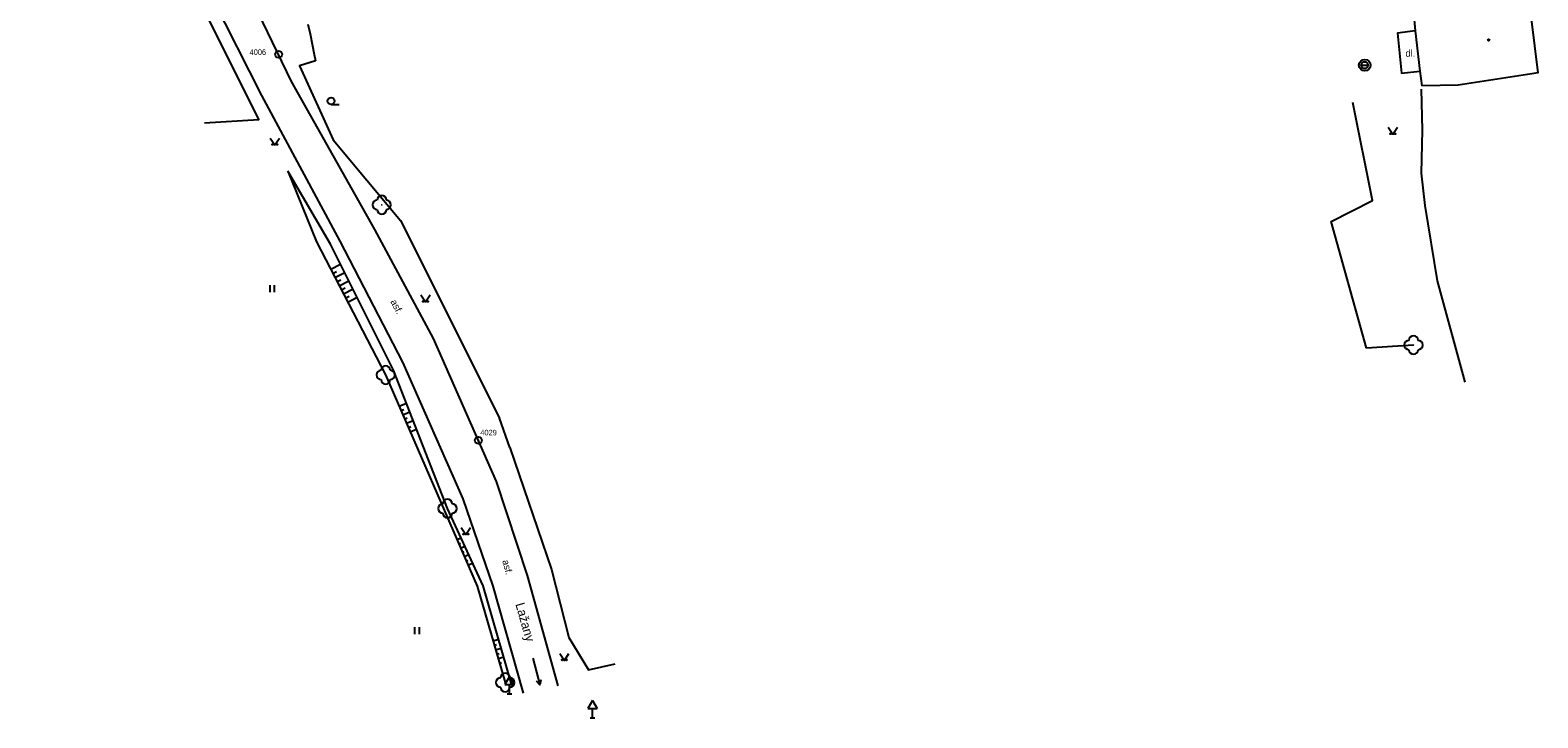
# Model space of a CAD drawing. Extents: x -794191 to -788944, y -1117087 to -1105044.
# Drawn here: x -793314.9 to -793152, y -1117087 to -1117012.7 of the extents above; entities that cross this region are included whole.
import ezdxf

# ---------------------------------------------------------------- set-up
doc = ezdxf.new("R2010")
doc.units = 0
for name, color, linetype in [('Doplněk polohopisu', 7, 'Continuous'), ('Doplňkové značky', 7, 'Continuous'), ('Hranice - ploty_ zdi', 7, 'Continuous'), ('Komunikace', 7, 'Continuous'), ('Názvy ulic_ silnic_ žel_', 7, 'Continuous'), ('Pomocné popisy', 7, 'Continuous'), ('Stavební objekty', 7, 'Continuous'), ('temporary_level_1', 7, 'Continuous'), ('Výškopis', 7, 'Continuous'), ('Zeleň', 7, 'Continuous'), ('Značky druhů budov', 7, 'Continuous'), ('Značky druhů pozemků', 7, 'Continuous')]:
    doc.layers.add(name, color=color, linetype=linetype)

msp = doc.modelspace()

# ---------------------------------------------------------------- linework, layer by layer
at = {"layer": 'Doplněk polohopisu'}
msp.add_lwpolyline([(-793165.29, -1117012.73), (-793167.19, -1117013), (-793166.75, -1117017.31), (-793164.77, -1117017.11)], dxfattribs=at)
at = {"layer": 'Doplňkové značky'}
for p, q in [((-793171.105, -1117016.45), (-793170.355, -1117016.45)), ((-793263.16, -1117082.494), (-793263.66, -1117083.36)), ((-793263.66, -1117083.36), (-793262.66, -1117083.36)), ((-793263.16, -1117082.494), (-793262.66, -1117083.36)), ((-793263.16, -1117084.36), (-793263.16, -1117083.36)), ((-793263.41, -1117084.36), (-793262.91, -1117084.36)), ((-793254.17, -1117085.104), (-793254.67, -1117085.97)), ((-793254.17, -1117085.104), (-793253.67, -1117085.97)), ((-793254.67, -1117085.97), (-793253.67, -1117085.97)), ((-793254.17, -1117086.97), (-793254.17, -1117085.97)), ((-793254.42, -1117086.97), (-793253.92, -1117086.97))]:
    msp.add_line(p, q, dxfattribs=at)
for radius in [0.625, 0.375]:
    msp.add_circle((-793170.73, -1117016.45), radius, dxfattribs=at)
at = {"layer": 'Hranice - ploty_ zdi'}
for p, q in [((-793284.92, -1117012.01), (-793284.69, -1117013.08)), ((-793284.69, -1117013.08), (-793284.24, -1117015.29)), ((-793284.24, -1117015.29), (-793284.1, -1117015.99)), ((-793165.46, -1117046.69), (-793170.54, -1117047.02)), ((-793263.1, -1117057.76), (-793264.21, -1117054.59))]:
    msp.add_line(p, q, dxfattribs=at)
for points in [[(-793296.09, -1117022.68), (-793290.22, -1117022.33), (-793302.33, -1116998.06), (-793303.15, -1116996.73)], [(-793284.1, -1117015.99), (-793285.84, -1117016.52), (-793282.19, -1117024.52)], [(-793170.54, -1117047.02), (-793174.37, -1117033.35), (-793169.88, -1117031.08), (-793172.02, -1117020.47)], [(-793282.19, -1117024.52), (-793274.91, -1117033.22), (-793264.21, -1117054.59)], [(-793164.54, -1117023.48), (-793164.64, -1117028.11), (-793164.24, -1117031.6), (-793162.92, -1117039.75), (-793159.92, -1117050.71)], [(-793263.1, -1117057.76), (-793258.6, -1117070.95), (-793256.75, -1117078.28), (-793254.62, -1117081.78), (-793251.71, -1117081.14)]]:
    msp.add_lwpolyline(points, dxfattribs=at)
at = {"layer": 'Komunikace'}
for points in [[(-793314.94, -1116950.14), (-793300.81, -1116985.47), (-793294.32, -1117001.53), (-793291.9, -1117007.53), (-793286.73, -1117018.21), (-793277.72, -1117034.21), (-793271.41, -1117045.99), (-793264.57, -1117061.42), (-793261.22, -1117071.58), (-793257.93, -1117083.52)], [(-793261.64, -1117084.32), (-793264.9, -1117072.74), (-793268.16, -1117063.29), (-793274.66, -1117048.54), (-793281.46, -1117035.45), (-793289.91, -1117019.74), (-793295.21, -1117009.25), (-793299.66, -1116999.25), (-793301.41, -1116997.01), (-793303.15, -1116996.73)]]:
    msp.add_lwpolyline(points, dxfattribs=at)
at = {"layer": 'Názvy ulic_ silnic_ žel_'}
msp.add_line((-793260.615, -1117080.507), (-793259.858, -1117083.409), dxfattribs=at)
msp.add_lwpolyline([(-793259.742, -1117082.862), (-793259.858, -1117083.409), (-793260.226, -1117082.989)], dxfattribs=at)
at = {"layer": 'Stavební objekty'}
msp.add_line((-793164.62, -1117019.04), (-793164.54, -1117023.48), dxfattribs=at)
for points in [[(-793165.47, -1117010.73), (-793153.07, -1117008.79), (-793152.03, -1117017.28), (-793152.67, -1117017.38), (-793160.65, -1117018.62), (-793162.58, -1117018.64), (-793164.58, -1117018.67)], [(-793165.47, -1117010.73), (-793165.29, -1117012.73), (-793164.77, -1117017.11), (-793164.58, -1117018.67)]]:
    msp.add_lwpolyline(points, dxfattribs=at)
at = {"layer": 'temporary_level_1'}
for centre, radius in [((-793288.09, -1117015.271), 0.375), ((-793288.09, -1117015.271), 0.0005), ((-793266.51, -1117056.981), 0.375), ((-793266.51, -1117056.981), 0.0005)]:
    msp.add_circle(centre, radius, dxfattribs=at)
at = {"layer": 'Výškopis'}
for points in [[(-793287.08, -1117027.89), (-793284.01, -1117035.54), (-793276.53, -1117049.92), (-793266.65, -1117072.75), (-793263.61, -1117083.15)], [(-793262.89, -1117083.44), (-793265.99, -1117072.7), (-793269.85, -1117064.35), (-793275.68, -1117049.39), (-793282.47, -1117035.79), (-793287.08, -1117027.89)], [(-793282.468, -1117038.504), (-793281.394, -1117037.945)], [(-793282.237, -1117038.948), (-793281.832, -1117038.737)], [(-793282.007, -1117039.391), (-793280.947, -1117038.84)], [(-793281.776, -1117039.835), (-793281.376, -1117039.627)], [(-793281.545, -1117040.279), (-793280.5, -1117039.735)], [(-793281.314, -1117040.722), (-793280.92, -1117040.517)], [(-793281.084, -1117041.166), (-793280.054, -1117040.63)], [(-793280.853, -1117041.609), (-793280.464, -1117041.407)], [(-793280.622, -1117042.053), (-793279.607, -1117041.525)], [(-793275.065, -1117053.305), (-793274.286, -1117052.968)], [(-793274.866, -1117053.764), (-793274.577, -1117053.639)], [(-793274.668, -1117054.223), (-793273.922, -1117053.9)], [(-793274.469, -1117054.682), (-793274.192, -1117054.562)], [(-793274.271, -1117055.141), (-793273.559, -1117054.833)], [(-793274.072, -1117055.6), (-793273.808, -1117055.485)], [(-793273.874, -1117056.058), (-793273.196, -1117055.765)], [(-793268.83, -1117067.712), (-793268.385, -1117067.519)], [(-793268.632, -1117068.17), (-793268.458, -1117068.095)], [(-793268.433, -1117068.629), (-793267.965, -1117068.427)], [(-793268.235, -1117069.088), (-793268.053, -1117069.009)], [(-793268.036, -1117069.547), (-793267.546, -1117069.335)], [(-793267.838, -1117070.006), (-793267.647, -1117069.923)], [(-793267.639, -1117070.465), (-793267.126, -1117070.243)], [(-793264.926, -1117078.647), (-793264.324, -1117078.471)], [(-793264.786, -1117079.126), (-793264.558, -1117079.06)], [(-793264.646, -1117079.606), (-793264.047, -1117079.431)], [(-793264.506, -1117080.086), (-793264.279, -1117080.02)], [(-793264.365, -1117080.566), (-793263.77, -1117080.392)], [(-793264.225, -1117081.046), (-793263.999, -1117080.98)]]:
    msp.add_lwpolyline(points, dxfattribs=at)
at = {"layer": 'Zeleň'}
for centre in [(-793276.95, -1117031.54), (-793165.46, -1117046.69), (-793276.53, -1117049.92), (-793269.85, -1117064.35), (-793263.61, -1117083.15)]:
    msp.add_circle(centre, 0.0005, dxfattribs=at)
for centre, start, end in [((-793277.45, -1117031.54), 89.99999, 269.99999), ((-793276.95, -1117031.04), 0, 179.99999), ((-793276.45, -1117031.54), 270, 89.99999), ((-793276.95, -1117032.04), 179.99999, 359.99999), ((-793165.46, -1117046.19), 0, 179.99999), ((-793165.96, -1117046.69), 89.99999, 269.99999), ((-793165.46, -1117047.19), 179.99999, 359.99999), ((-793164.96, -1117046.69), 270, 89.99999), ((-793277.03, -1117049.92), 89.99999, 269.99999), ((-793276.53, -1117049.42), 0, 179.99999), ((-793276.03, -1117049.92), 270, 89.99999), ((-793276.53, -1117050.42), 179.99999, 359.99999), ((-793270.35, -1117064.35), 89.99999, 269.99999), ((-793269.85, -1117063.85), 0, 179.99999), ((-793269.35, -1117064.35), 270, 89.99999), ((-793269.85, -1117064.85), 179.99999, 359.99999), ((-793264.11, -1117083.15), 89.99999, 269.99999), ((-793263.61, -1117082.65), 0, 179.99999), ((-793263.11, -1117083.15), 270, 89.99999), ((-793263.61, -1117083.65), 179.99999, 359.99999)]:
    msp.add_arc(centre, 0.5, start, end, dxfattribs=at)
at = {"layer": 'Značky druhů budov'}
msp.add_circle((-793157.35, -1117013.73), 0.0875, dxfattribs=at)
at = {"layer": 'Značky druhů pozemků'}
for p, q in [((-793282.42, -1117020.695), (-793281.545, -1117020.695)), ((-793289.02, -1117040.975), (-793289.02, -1117040.225)), ((-793288.52, -1117040.975), (-793288.52, -1117040.225)), ((-793273.37, -1117077.915), (-793273.37, -1117077.165)), ((-793272.87, -1117077.915), (-793272.87, -1117077.165))]:
    msp.add_line(p, q, dxfattribs=at)
for points in [[(-793168.19, -1117023.16), (-793167.69, -1117023.91), (-793167.19, -1117023.16)], [(-793288.99, -1117024.32), (-793288.49, -1117025.07), (-793287.99, -1117024.32)], [(-793272.73, -1117041.27), (-793272.23, -1117042.02), (-793271.73, -1117041.27)], [(-793268.36, -1117066.42), (-793267.86, -1117067.17), (-793267.36, -1117066.42)], [(-793257.72, -1117080.01), (-793257.22, -1117080.76), (-793256.72, -1117080.01)]]:
    msp.add_lwpolyline(points, dxfattribs=at)
for centre, radius in [((-793282.42, -1117020.32), 0.375), ((-793288.74, -1117025.02), 0.05), ((-793288.24, -1117025.02), 0.05), ((-793167.94, -1117023.86), 0.05), ((-793167.44, -1117023.86), 0.05), ((-793272.48, -1117041.97), 0.05), ((-793271.98, -1117041.97), 0.05), ((-793268.11, -1117067.12), 0.05), ((-793267.61, -1117067.12), 0.05), ((-793257.47, -1117080.71), 0.05), ((-793256.97, -1117080.71), 0.05)]:
    msp.add_circle(centre, radius, dxfattribs=at)

# ---------------------------------------------------------------- texts
at = {"layer": 'Názvy ulic_ silnic_ žel_'}
msp.add_text('Lažany', height=1, rotation=285.83239, dxfattribs=at).set_placement((-793262.519, -1117074.682))
at = {"layer": 'Pomocné popisy'}
msp.add_text('dl.', height=0.75, dxfattribs=at).set_placement((-793166.33, -1117015.54))
for rotation, p in [(297.8065, (-793276.038, -1117041.996)), (284.10453, (-793263.928, -1117070.001))]:
    msp.add_text('asf.', height=0.75, rotation=rotation, dxfattribs=at).set_placement(p)
at = {"layer": 'temporary_level_1'}
for s, p in [('4006', (-793291.23, -1117015.34)), ('4029', (-793266.3, -1117056.45))]:
    msp.add_text(s, height=0.6, dxfattribs=at).set_placement(p)

doc.saveas('drawing.dxf')
